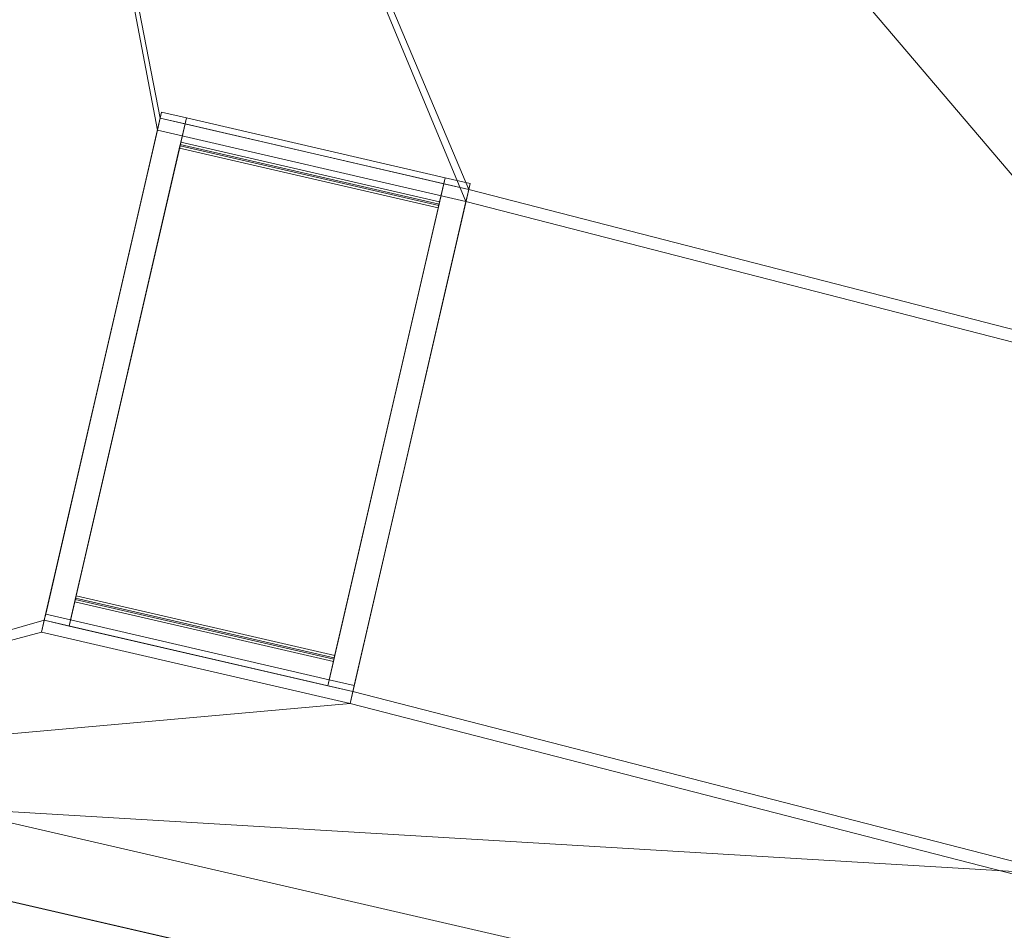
# Model space of a CAD drawing. Header units: millimetres. Extents: x -430348 to -225823, y -86243 to 5084.
# Tile 741 of 1056: x -343239 to -341310, y -58357 to -56574. Entities that reach past the tile are written whole.
import ezdxf

# ---------------------------------------------------------------- set-up
doc = ezdxf.new("R2010")
doc.units = ezdxf.units.MM
for name, color, linetype, lineweight in [('A-GLAZ-CURT', 52, 'Continuous', 9), ('A-GLAZ-CWMG', 51, 'Continuous', 9), ('A-ROOF', 132, 'Continuous', 9), ('A-WALL', 113, 'Continuous', 9)]:
    doc.layers.add(name, color=color, linetype=linetype, lineweight=lineweight)

# ---------------------------------------------------------------- blocks, each defined once
blk = doc.blocks.new('System Panel - Glazed-555603-_3D_ Copy 1')
at = {"layer": 'A-GLAZ-CURT', "transparency": 33554471}
mesh = blk.add_polyface(dxfattribs=at)
corners = [(-1289.3, 5), (-1289.3, 5, 940), (-769.3, 5, 940), (-769.3, 5), (769.3, 5, 36.8), (769.3, 5, 976.8), (1289.3, 5, 976.8), (1289.3, 5, 36.8)]
mesh.append_faces([[corners[k] for k in face] for face in [(2, 3, 0, 1), (6, 7, 4, 5)]])
mesh = blk.add_polyface(dxfattribs=at)
corners = [(-769.3, -5), (-1289.3, -5), (-1289.3, 5), (-769.3, 5)]
mesh.append_faces([[corners[k] for k in face] for face in [(0, 1, 2, 3)]])
mesh = blk.add_polyface(dxfattribs=at)
corners = [(-1289.3, -5, 940), (-769.3, -5, 940), (-769.3, 5, 940), (-1289.3, 5, 940)]
mesh.append_faces([[corners[k] for k in face] for face in [(3, 0, 1, 2)]])
mesh = blk.add_polyface(dxfattribs=at)
corners = [(-1289.3, -5), (-1289.3, -5, 940), (-1289.3, 5, 940), (-1289.3, 5)]
mesh.append_faces([[corners[k] for k in face] for face in [(0, 1, 2, 3)]])
mesh = blk.add_polyface(dxfattribs=at)
corners = [(-769.3, -5, 940), (-769.3, -5), (-769.3, 5), (-769.3, 5, 940)]
mesh.append_faces([[corners[k] for k in face] for face in [(3, 0, 1, 2)]])
mesh = blk.add_polyface(dxfattribs=at)
corners = [(-1289.3, -5), (-769.3, -5), (-769.3, -5, 940), (-1289.3, -5, 940), (769.3, -5, 36.8), (1289.3, -5, 36.8), (1289.3, -5, 976.8), (769.3, -5, 976.8)]
mesh.append_faces([[corners[k] for k in face] for face in [(2, 3, 0, 1), (6, 7, 4, 5)]])
blk = doc.blocks.new('Rectangular Mullion - 50mm x 50mm-504934-_3D_ Copy 1')
at = {"layer": 'A-GLAZ-CWMG'}
mesh = blk.add_polyface(dxfattribs=at)
corners = [(0, 25), (-50, 25), (-50, -25), (0, -25)]
mesh.append_faces([[corners[k] for k in face] for face in [(2, 3, 0, 1)]])
mesh = blk.add_polyface(dxfattribs=at)
corners = [(0, 25, -520), (0, -25, -520), (-50, -25, -520), (-50, 25, -520)]
mesh.append_faces([[corners[k] for k in face] for face in [(0, 1, 2, 3)]])
mesh = blk.add_polyface(dxfattribs=at)
corners = [(-50, 25), (0, 25), (0, 25, -520), (-50, 25, -520)]
mesh.append_faces([[corners[k] for k in face] for face in [(3, 0, 1, 2)]])
mesh = blk.add_polyface(dxfattribs=at)
corners = [(-50, -25), (-50, 25), (-50, 25, -520), (-50, -25, -520)]
mesh.append_faces([[corners[k] for k in face] for face in [(0, 1, 2, 3)]])
mesh = blk.add_polyface(dxfattribs=at)
corners = [(0, 25), (0, -25), (0, -25, -520), (0, 25, -520)]
mesh.append_faces([[corners[k] for k in face] for face in [(0, 1, 2, 3)]])
mesh = blk.add_polyface(dxfattribs=at)
corners = [(0, -25), (-50, -25), (-50, -25, -520), (0, -25, -520)]
mesh.append_faces([[corners[k] for k in face] for face in [(0, 1, 2, 3)]])
blk = doc.blocks.new('Rectangular Mullion - 50mm x 50mm-543898-_3D_ Copy 1')
at = {"layer": 'A-GLAZ-CWMG'}
mesh = blk.add_polyface(dxfattribs=at)
corners = [(0, 25), (-50, 25), (-50, -25), (0, -25)]
mesh.append_faces([[corners[k] for k in face] for face in [(2, 3, 0, 1)]])
mesh = blk.add_polyface(dxfattribs=at)
corners = [(0, 25, -1040), (0, -25, -1040), (-50, -25, -1040), (-50, 25, -1040)]
mesh.append_faces([[corners[k] for k in face] for face in [(0, 1, 2, 3)]])
mesh = blk.add_polyface(dxfattribs=at)
corners = [(-50, 25), (0, 25), (0, 25, -1040), (-50, 25, -1040)]
mesh.append_faces([[corners[k] for k in face] for face in [(3, 0, 1, 2)]])
mesh = blk.add_polyface(dxfattribs=at)
corners = [(-50, -25), (-50, 25), (-50, 25, -1040), (-50, -25, -1040)]
mesh.append_faces([[corners[k] for k in face] for face in [(3, 0, 1, 2)]])
mesh = blk.add_polyface(dxfattribs=at)
corners = [(0, 25), (0, -25), (0, -25, -1040), (0, 25, -1040)]
mesh.append_faces([[corners[k] for k in face] for face in [(3, 0, 1, 2)]])
mesh = blk.add_polyface(dxfattribs=at)
corners = [(0, -25), (-50, -25), (-50, -25, -1040), (0, -25, -1040)]
mesh.append_faces([[corners[k] for k in face] for face in [(3, 0, 1, 2)]])
blk = doc.blocks.new('Rectangular Mullion - 50mm x 50mm-504932-_3D_ Copy 1')
at = {"layer": 'A-GLAZ-CWMG'}
mesh = blk.add_polyface(dxfattribs=at)
corners = [(0, 25), (-50, 25), (-50, -25), (0, -25)]
mesh.append_faces([[corners[k] for k in face] for face in [(2, 3, 0, 1)]])
mesh = blk.add_polyface(dxfattribs=at)
corners = [(0, 25, -520), (0, -25, -520), (-50, -25, -520), (-50, 25, -520)]
mesh.append_faces([[corners[k] for k in face] for face in [(0, 1, 2, 3)]])
mesh = blk.add_polyface(dxfattribs=at)
corners = [(-50, 25), (0, 25), (0, 25, -520), (-50, 25, -520)]
mesh.append_faces([[corners[k] for k in face] for face in [(3, 0, 1, 2)]])
mesh = blk.add_polyface(dxfattribs=at)
corners = [(-50, -25), (-50, 25), (-50, 25, -520), (-50, -25, -520)]
mesh.append_faces([[corners[k] for k in face] for face in [(3, 0, 1, 2)]])
mesh = blk.add_polyface(dxfattribs=at)
corners = [(0, 25), (0, -25), (0, -25, -520), (0, 25, -520)]
mesh.append_faces([[corners[k] for k in face] for face in [(3, 0, 1, 2)]])
mesh = blk.add_polyface(dxfattribs=at)
corners = [(0, -25), (-50, -25), (-50, -25, -520), (0, -25, -520)]
mesh.append_faces([[corners[k] for k in face] for face in [(3, 0, 1, 2)]])
blk = doc.blocks.new('Rectangular Mullion - 50mm x 50mm-543897-_3D_ Copy 1')
at = {"layer": 'A-GLAZ-CWMG'}
mesh = blk.add_polyface(dxfattribs=at)
corners = [(0, 25), (-50, 25), (-50, -25), (0, -25)]
mesh.append_faces([[corners[k] for k in face] for face in [(2, 3, 0, 1)]])
mesh = blk.add_polyface(dxfattribs=at)
corners = [(0, 25, -1040), (0, -25, -1040), (-50, -25, -1040), (-50, 25, -1040)]
mesh.append_faces([[corners[k] for k in face] for face in [(3, 0, 1, 2)]])
mesh = blk.add_polyface(dxfattribs=at)
corners = [(-50, 25), (0, 25), (0, 25, -1040), (-50, 25, -1040)]
mesh.append_faces([[corners[k] for k in face] for face in [(3, 0, 1, 2)]])
mesh = blk.add_polyface(dxfattribs=at)
corners = [(-50, -25), (-50, 25), (-50, 25, -1040), (-50, -25, -1040)]
mesh.append_faces([[corners[k] for k in face] for face in [(3, 0, 1, 2)]])
mesh = blk.add_polyface(dxfattribs=at)
corners = [(0, 25), (0, -25), (0, -25, -1040), (0, 25, -1040)]
mesh.append_faces([[corners[k] for k in face] for face in [(3, 0, 1, 2)]])
mesh = blk.add_polyface(dxfattribs=at)
corners = [(0, -25), (-50, -25), (-50, -25, -1040), (0, -25, -1040)]
mesh.append_faces([[corners[k] for k in face] for face in [(3, 0, 1, 2)]])

msp = doc.modelspace()

# ---------------------------------------------------------------- block references
at = {"layer": 'A-GLAZ-CURT', "transparency": 33554471, "extrusion": (-0.218269, -0.945427, 0.241922)}
msp.add_blockref('System Panel - Glazed-555603-_3D_ Copy 1', (-320064.3, 28850.1, 143753.9), dxfattribs=at)
at = {"layer": 'A-GLAZ-CWMG', "extrusion": (0.218269, 0.945427, -0.241922)}
msp.add_blockref('Rectangular Mullion - 50mm x 50mm-543898-_3D_ Copy 1', (321403.5, 28850.1, -143703.9), dxfattribs=at)
at = {"layer": 'A-GLAZ-CWMG', "extrusion": (0.97437, -0.224951, 0), "rotation": 346}
msp.add_blockref('Rectangular Mullion - 50mm x 50mm-504934-_3D_ Copy 1', (-132455.8, 62758.2, -320833.5), dxfattribs=at)
at = {"layer": 'A-GLAZ-CWMG', "extrusion": (-0.218269, -0.945427, 0.241922)}
msp.add_blockref('Rectangular Mullion - 50mm x 50mm-543897-_3D_ Copy 1', (-320783.5, 28850.1, 144743.9), dxfattribs=at)
at = {"layer": 'A-GLAZ-CWMG', "extrusion": (-0.97437, 0.224951, 0), "rotation": 13.99999999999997}
msp.add_blockref('Rectangular Mullion - 50mm x 50mm-504932-_3D_ Copy 1', (133464.9, 63009.8, 321353.5), dxfattribs=at)

# ---------------------------------------------------------------- meshes
at = {"layer": 'A-ROOF'}
mesh = msp.add_polyface(dxfattribs=at)
corners = [(-337781.6, -57960.2, 62630.2), (-338274.1, -58047.1, 62678.9), (-338581.8, -59379.9, 63020), (-344281.8, -58064, 63020), (-343429.3, -54371.1, 62075), (-337280.7, -55790.6, 62075), (-342364.7, -56929.8, 62636.9), (-342968.8, -56790.3, 62636.9), (-343195.8, -57773.6, 62888.5), (-342591.7, -57913, 62888.5), (-340367, -57427.7, 62645.9), (-340971.1, -57288.2, 62645.9), (-341198.1, -58271.5, 62897.5), (-340594, -58410.9, 62897.5)]
mesh.append_faces([[corners[k] for k in face] for face in [(9, 3, 8), (1, 10, 5, 0)]], dxfattribs={"vtx0": -1, "vtx1": -1})
mesh.append_faces([[corners[k] for k in face] for face in [(11, 6, 4, 5)]], dxfattribs={"vtx0": -1, "vtx1": -1, "vtx3": -1})
mesh.append_faces([[corners[k] for k in face] for face in [(5, 10, 11)]], dxfattribs={"vtx0": -1, "vtx2": -1})
mesh.append_faces([[corners[k] for k in face] for face in [(12, 2, 3, 9)]], dxfattribs={"vtx0": -1, "vtx2": -1, "vtx3": -1})
mesh.append_faces([[corners[k] for k in face] for face in [(6, 7, 4), (12, 13, 2)]], dxfattribs={"vtx1": -1, "vtx2": -1})
mesh.append_faces([[corners[k] for k in face] for face in [(7, 8, 3, 4), (9, 6, 11, 12), (1, 2, 13, 10)]], dxfattribs={"vtx1": -1, "vtx3": -1})
mesh = msp.add_polyface(dxfattribs=at)
corners = [(-344281.8, -58064, 63123.1), (-338581.8, -59379.9, 63123.1), (-338274.1, -58047.1, 62782), (-337781.6, -57960.2, 62733.3), (-337280.7, -55790.6, 62178.1), (-343429.3, -54371.1, 62178.1), (-342963.4, -56766.8, 62734), (-342359.3, -56906.2, 62734), (-342586.3, -57889.5, 62985.6), (-343190.4, -57750, 62985.6), (-340965.7, -57264.7, 62742.9), (-340361.6, -57404.1, 62742.9), (-340588.6, -58387.4, 62994.5), (-341192.7, -58247.9, 62994.5)]
mesh.append_faces([[corners[k] for k in face] for face in [(4, 11, 2, 3)]], dxfattribs={"vtx0": -1, "vtx1": -1})
mesh.append_faces([[corners[k] for k in face] for face in [(10, 5, 7)]], dxfattribs={"vtx0": -1, "vtx1": -1, "vtx2": -1})
mesh.append_faces([[corners[k] for k in face] for face in [(13, 0, 1, 12), (0, 9, 6, 5), (5, 6, 7), (10, 7, 8, 13), (12, 1, 2, 11)]], dxfattribs={"vtx0": -1, "vtx2": -1})
mesh.append_faces([[corners[k] for k in face] for face in [(8, 9, 0, 13)]], dxfattribs={"vtx1": -1, "vtx2": -1, "vtx3": -1})
mesh.append_faces([[corners[k] for k in face] for face in [(10, 11, 4, 5)]], dxfattribs={"vtx1": -1, "vtx3": -1})
mesh = msp.add_polyface(dxfattribs=at)
corners = [(-332194.6, -60700.6, 64510), (-332936.9, -63916, 66863.9), (-347357.6, -60586.7, 66863.9), (-349830.6, -56629, 64510)]
mesh.append_faces([[corners[k] for k in face] for face in [(0, 1, 2, 3)]])
mesh = msp.add_polyface(dxfattribs=at)
corners = [(-332194.6, -60700.6, 64632.8), (-349830.6, -56629, 64632.8), (-347357.6, -60586.7, 66986.7), (-332936.9, -63916, 66986.7)]
mesh.append_faces([[corners[k] for k in face] for face in [(2, 3, 0, 1)]])
mesh = msp.add_polyface(dxfattribs=at)
corners = [(-349830.6, -56629, 64510), (-349830.6, -56629, 64632.8), (-332194.6, -60700.6, 64632.8), (-332194.6, -60700.6, 64510)]
mesh.append_faces([[corners[k] for k in face] for face in [(2, 3, 0, 1)]])
mesh = msp.add_polyface(dxfattribs=at)
corners = [(-342968.8, -56790.3, 62636.9), (-342963.4, -56766.8, 62734), (-343190.4, -57750, 62985.6), (-343195.8, -57773.6, 62888.5)]
mesh.append_faces([[corners[k] for k in face] for face in [(0, 1, 2, 3)]])
mesh = msp.add_polyface(dxfattribs=at)
corners = [(-342364.7, -56929.8, 62636.9), (-342359.3, -56906.2, 62734), (-342963.4, -56766.8, 62734), (-342968.8, -56790.3, 62636.9)]
mesh.append_faces([[corners[k] for k in face] for face in [(0, 1, 2, 3)]])
mesh = msp.add_polyface(dxfattribs=at)
corners = [(-342359.3, -56906.2, 62734), (-342364.7, -56929.8, 62636.9), (-342591.7, -57913, 62888.5), (-342586.3, -57889.5, 62985.6)]
mesh.append_faces([[corners[k] for k in face] for face in [(2, 3, 0, 1)]])
mesh = msp.add_polyface(dxfattribs=at)
corners = [(-343195.8, -57773.6, 62888.5), (-343190.4, -57750, 62985.6), (-342586.3, -57889.5, 62985.6), (-342591.7, -57913, 62888.5)]
mesh.append_faces([[corners[k] for k in face] for face in [(0, 1, 2, 3)]])
mesh = msp.add_polyface(dxfattribs=at)
corners = [(-338581.8, -59379.9, 63123.1), (-344281.8, -58064, 63123.1), (-344281.8, -58064, 63020), (-338581.8, -59379.9, 63020)]
mesh.append_faces([[corners[k] for k in face] for face in [(0, 1, 2, 3)]])
at = {"layer": 'A-WALL'}
mesh = msp.add_polyface(dxfattribs=at)
corners = [(-318492.7, -64325.7, 59055.2), (-325272.3, -62760.5, 59055.2), (-325564.6, -62693, 59055.2), (-326621.8, -62449, 59055.2), (-326914.1, -62381.5, 59055.2), (-337272.8, -59990, 59055.2), (-337565.1, -59922.5, 59055.2), (-338713.7, -59657.3, 59055.2), (-339006, -59589.9, 59055.2), (-349473.9, -57173.2, 59055.2), (-349766.2, -57105.7, 59055.2), (-349698.7, -56813.4, 59055.2), (-344281.8, -58064, 59055.2), (-344087, -58108.9, 59055.2), (-338776.6, -59334.9, 59055.2), (-338581.8, -59379.9, 59055.2), (-337490.2, -59631.9, 59055.2), (-337295.3, -59676.9, 59055.2), (-332676.8, -60743.2, 59055.2), (-332482, -60788.2, 59055.2), (-332086.3, -60879.5, 59055.2), (-331794, -60947, 59055.2), (-327096, -62031.6, 59055.2), (-326803.7, -62099.1, 59055.2), (-325472.9, -62406.3, 59055.2), (-325179.5, -62474.1, 59055.2), (-321464.2, -63331.8, 59055.2), (-321171.8, -63399.3, 59055.2), (-318425.2, -64033.4, 59055.2)]
mesh.append_faces([[corners[k] for k in face] for face in [(0, 27, 28)]], dxfattribs={"vtx0": -1})
mesh.append_faces([[corners[k] for k in face] for face in [(24, 3, 23)]], dxfattribs={"vtx0": -1, "vtx1": -1})
mesh.append_faces([[corners[k] for k in face] for face in [(5, 18, 19), (20, 4, 5, 19), (23, 3, 4, 22), (6, 16, 17), (9, 12, 13)]], dxfattribs={"vtx0": -1, "vtx2": -1})
mesh.append_faces([[corners[k] for k in face] for face in [(24, 1, 2, 3), (4, 20, 21, 22), (1, 24, 25, 26)]], dxfattribs={"vtx0": -1, "vtx3": -1})
mesh.append_faces([[corners[k] for k in face] for face in [(7, 8, 14, 15), (8, 9, 13, 14), (5, 6, 17, 18), (6, 7, 15, 16), (0, 1, 26, 27)]], dxfattribs={"vtx1": -1, "vtx3": -1})
mesh.append_faces([[corners[k] for k in face] for face in [(9, 10, 11, 12)]], dxfattribs={"vtx3": -1})
mesh = msp.add_polyface(dxfattribs=at)
corners = [(-349698.7, -56813.4, 64617), (-349703.2, -56832.8, 64631.3), (-349493.4, -57168.7, 64831), (-349473.9, -57173.2, 64831), (-332227.7, -61154.8, 64831), (-332160.2, -60862.5, 64617)]
mesh.append_faces([[corners[k] for k in face] for face in [(1, 2, 3, 0)]], dxfattribs={"vtx2": -1})
mesh.append_faces([[corners[k] for k in face] for face in [(3, 4, 5, 0)]], dxfattribs={"vtx3": -1})
mesh = msp.add_polyface(dxfattribs=at)
corners = [(-318425.2, -64033.4, 59055.2), (-321171.8, -63399.3, 59055.2), (-321464.2, -63331.8, 59055.2), (-325179.5, -62474.1, 59055.2), (-325472.9, -62406.3, 59055.2), (-326803.7, -62099.1, 59055.2), (-327096, -62031.6, 59055.2), (-331794, -60947, 59055.2), (-332086.3, -60879.5, 59055.2), (-332482, -60788.2, 59055.2), (-332676.8, -60743.2, 59055.2), (-337295.3, -59676.9, 59055.2), (-337490.2, -59631.9, 59055.2), (-338581.8, -59379.9, 59055.2), (-338776.6, -59334.9, 59055.2), (-344087, -58108.9, 59055.2), (-344281.8, -58064, 59055.2), (-349698.7, -56813.4, 59055.2), (-349698.7, -56813.4, 64617), (-332160.2, -60862.5, 64617), (-332160.2, -60862.5, 64817), (-318480, -64020.8, 64817), (-318425.2, -64033.4, 64857.1), (-318648.2, -63981.9, 63579.7), (-318648.2, -63981.9, 64579.7), (-319505.7, -63784, 64579.7), (-319505.7, -63784, 63579.7), (-321298.5, -63370.1, 63450), (-321298.5, -63370.1, 64710), (-322701.6, -63046.1, 64710), (-322701.6, -63046.1, 63450), (-324230.5, -62693.2, 63450), (-324230.5, -62693.2, 64710), (-325107.4, -62490.7, 64710), (-325107.4, -62490.7, 63450), (-325637.4, -62368.4, 63450), (-325637.4, -62368.4, 64710), (-326296.2, -62216.3, 64710), (-326296.2, -62216.3, 63450), (-326958.7, -62063.3, 63450), (-326958.7, -62063.3, 64710), (-327835.7, -61860.8, 64710), (-327835.7, -61860.8, 63450), (-329394.6, -61500.9, 63450), (-329394.6, -61500.9, 64710), (-330758.8, -61186, 64710), (-330758.8, -61186, 63450), (-333339, -60590.3, 63250), (-333339, -60590.3, 64510), (-334625.2, -60293.4, 64510), (-334625.2, -60293.4, 63250), (-336301.1, -59906.4, 63250), (-336301.1, -59906.4, 64510), (-337119.6, -59717.5, 64510), (-337119.6, -59717.5, 63250), (-337801.6, -59560, 63250), (-337801.6, -59560, 64510), (-338366.8, -59429.5, 64510), (-338366.8, -59429.5, 63250), (-339019.6, -59278.8, 63250), (-339019.6, -59278.8, 64510), (-339877.1, -59080.9, 64510), (-339877.1, -59080.9, 63250), (-341523.7, -58700.7, 63250), (-341523.7, -58700.7, 64510), (-342809.9, -58403.8, 64510), (-342809.9, -58403.8, 63250), (-345421.2, -57800.9, 63250), (-345421.2, -57800.9, 64510), (-346707.4, -57504, 64510), (-346707.4, -57504, 63250), (-348480.7, -57094.6, 63250), (-348480.7, -57094.6, 64510), (-349201.8, -56928.1, 64510), (-349201.8, -56928.1, 63250), (-344697, -57968.1, 61019.9), (-344697, -57968.1, 62019.9), (-345281.6, -57833.1, 62019.9), (-345281.6, -57833.1, 61019.9), (-346846.2, -57471.9, 60762.9), (-346846.2, -57471.9, 62022.9), (-347567.2, -57305.5, 62022.9), (-347567.2, -57305.5, 60762.9), (-348480.7, -57094.6, 59750), (-348480.7, -57094.6, 61750), (-349201.8, -56928.1, 61750), (-349201.8, -56928.1, 59750), (-332086.3, -60879.5, 60653.9), (-332086.3, -60879.5, 61913.9), (-333372.5, -60582.6, 61913.9), (-333372.5, -60582.6, 60653.9), (-318648.2, -63981.9, 60928.8), (-318648.2, -63981.9, 61928.8), (-319505.7, -63784, 61928.8), (-319505.7, -63784, 60928.8), (-320597, -63532, 60928.8), (-320597, -63532, 61928.8), (-321171.8, -63399.3, 61928.8), (-321171.8, -63399.3, 60928.8), (-325637.4, -62368.4, 62306.2), (-326554.4, -62156.7, 62306.2), (-326554.4, -62156.7, 59686.2), (-325637.4, -62368.4, 59686.2)]
mesh.append_faces([[corners[k] for k in face] for face in [(95, 1, 98), (23, 92, 26), (31, 99, 34), (38, 40, 37), (34, 36, 33), (39, 100, 42), (60, 57, 59), (72, 69, 71)]], dxfattribs={"vtx0": -1, "vtx1": -1})
mesh.append_faces([[corners[k] for k in face] for face in [(94, 1, 95, 93), (46, 47, 19, 45), (29, 32, 21, 28), (23, 22, 92), (11, 51, 90), (58, 14, 59, 57), (53, 56, 19, 52)]], dxfattribs={"vtx0": -1, "vtx1": -1, "vtx2": -1})
mesh.append_faces([[corners[k] for k in face] for face in [(43, 100, 6, 87), (98, 99, 31, 30)]], dxfattribs={"vtx0": -1, "vtx1": -1, "vtx2": -1, "vtx3": -1})
mesh.append_faces([[corners[k] for k in face] for face in [(98, 3, 102, 99), (88, 47, 46, 43), (42, 100, 43, 44), (20, 33, 36, 37), (34, 99, 35, 36), (38, 100, 39, 40), (20, 37, 40, 41), (66, 15, 75, 76), (71, 81, 84, 85), (18, 65, 68, 69), (18, 69, 72, 73)]], dxfattribs={"vtx0": -1, "vtx1": -1, "vtx3": -1})
mesh.append_faces([[corners[k] for k in face] for face in [(0, 91, 92, 22), (93, 95, 96), (101, 5, 6, 100), (102, 3, 4), (30, 31, 32, 29), (24, 21, 22, 23), (33, 20, 21, 32), (44, 41, 42), (45, 19, 20), (47, 88, 89, 50), (75, 15, 16, 78), (17, 86, 83, 16), (82, 83, 84, 81), (19, 60, 61), (85, 74, 71)]], dxfattribs={"vtx0": -1, "vtx2": -1})
mesh.append_faces([[corners[k] for k in face] for face in [(26, 92, 93, 96), (21, 24, 25, 28), (19, 48, 49, 52), (50, 89, 90, 51), (83, 82, 79, 16), (67, 76, 77, 80), (19, 56, 57, 60), (64, 18, 19, 61), (67, 65, 66, 76), (71, 69, 70, 81), (18, 73, 74, 85)]], dxfattribs={"vtx0": -1, "vtx2": -1, "vtx3": -1})
mesh.append_faces([[corners[k] for k in face] for face in [(98, 1, 2, 3), (87, 6, 7, 8), (87, 8, 9, 10)]], dxfattribs={"vtx0": -1, "vtx3": -1})
mesh.append_faces([[corners[k] for k in face] for face in [(87, 88, 43), (47, 48, 19), (77, 78, 80), (62, 59, 14), (66, 63, 15), (67, 68, 65), (64, 65, 18)]], dxfattribs={"vtx1": -1, "vtx2": -1})
mesh.append_faces([[corners[k] for k in face] for face in [(96, 97, 27, 26), (44, 45, 20, 41), (12, 13, 55, 54), (14, 15, 63, 62), (79, 80, 78, 16)]], dxfattribs={"vtx1": -1, "vtx2": -1, "vtx3": -1})
mesh.append_faces([[corners[k] for k in face] for face in [(94, 91, 0, 1), (97, 98, 30, 27), (101, 102, 4, 5), (99, 100, 38, 35), (25, 26, 27, 28), (54, 51, 11, 12), (13, 14, 58, 55), (90, 87, 10, 11), (49, 50, 51, 52), (85, 86, 17, 18), (80, 81, 70, 67), (53, 54, 55, 56), (61, 62, 63, 64)]], dxfattribs={"vtx1": -1, "vtx3": -1})
mesh = msp.add_polyface(dxfattribs=at)
corners = [(-349766.2, -57105.7, 59055.2), (-349473.9, -57173.2, 59055.2), (-339006, -59589.9, 59055.2), (-338713.7, -59657.3, 59055.2), (-337565.1, -59922.5, 59055.2), (-337272.8, -59990, 59055.2), (-326914.1, -62381.5, 59055.2), (-326621.8, -62449, 59055.2), (-325564.6, -62693, 59055.2), (-325272.3, -62760.5, 59055.2), (-318492.7, -64325.7, 59055.2), (-318492.7, -64325.7, 65031), (-332227.7, -61154.8, 65031), (-332227.7, -61154.8, 64831), (-349473.9, -57173.2, 64831), (-349493.4, -57168.7, 64831), (-349766.2, -57105.7, 64631.3), (-318715.7, -64274.2, 64579.7), (-318715.7, -64274.2, 63579.7), (-319573.2, -64076.3, 63579.7), (-319573.2, -64076.3, 64579.7), (-321366, -63662.4, 64710), (-321366, -63662.4, 63450), (-322769.1, -63338.4, 63450), (-322769.1, -63338.4, 64710), (-324298, -62985.5, 64710), (-324298, -62985.5, 63450), (-325174.9, -62783, 63450), (-325174.9, -62783, 64710), (-325704.9, -62660.7, 64710), (-325704.9, -62660.7, 63450), (-326363.6, -62508.6, 63450), (-326363.6, -62508.6, 64710), (-327026.2, -62355.6, 64710), (-327026.2, -62355.6, 63450), (-327903.1, -62153.2, 63450), (-327903.1, -62153.2, 64710), (-329462.1, -61793.2, 64710), (-329462.1, -61793.2, 63450), (-330826.3, -61478.3, 63450), (-330826.3, -61478.3, 64710), (-333406.5, -60882.6, 64510), (-333406.5, -60882.6, 63250), (-334692.7, -60585.7, 63250), (-334692.7, -60585.7, 64510), (-336368.6, -60198.8, 64510), (-336368.6, -60198.8, 63250), (-337187.1, -60009.8, 63250), (-337187.1, -60009.8, 64510), (-337869.1, -59852.3, 64510), (-337869.1, -59852.3, 63250), (-338434.3, -59721.9, 63250), (-338434.3, -59721.9, 64510), (-339087.1, -59571.1, 64510), (-339087.1, -59571.1, 63250), (-339944.5, -59373.2, 63250), (-339944.5, -59373.2, 64510), (-341591.2, -58993, 64510), (-341591.2, -58993, 63250), (-342877.4, -58696.1, 63250), (-342877.4, -58696.1, 64510), (-345488.7, -58093.2, 64510), (-345488.7, -58093.2, 63250), (-346774.9, -57796.3, 63250), (-346774.9, -57796.3, 64510), (-348548.2, -57386.9, 64510), (-348548.2, -57386.9, 63250), (-349269.3, -57220.4, 63250), (-349269.3, -57220.4, 64510), (-344764.5, -58260.4, 62019.9), (-344764.5, -58260.4, 61019.9), (-345349.1, -58125.4, 61019.9), (-345349.1, -58125.4, 62019.9), (-346913.6, -57764.2, 62022.9), (-346913.6, -57764.2, 60762.9), (-347634.7, -57597.8, 60762.9), (-347634.7, -57597.8, 62022.9), (-348548.2, -57386.9, 61750), (-348548.2, -57386.9, 59750), (-349269.3, -57220.4, 59750), (-349269.3, -57220.4, 61750), (-332153.8, -61171.8, 61913.9), (-332153.8, -61171.8, 60653.9), (-333439.9, -60874.9, 60653.9), (-333439.9, -60874.9, 61913.9), (-318715.7, -64274.2, 61928.8), (-318715.7, -64274.2, 60928.8), (-319573.2, -64076.3, 60928.8), (-319573.2, -64076.3, 61928.8), (-320664.4, -63824.3, 61928.8), (-320664.4, -63824.3, 60928.8), (-321239.3, -63691.6, 60928.8), (-321239.3, -63691.6, 61928.8), (-326621.8, -62449, 62306.2), (-325704.9, -62660.7, 62306.2), (-325704.9, -62660.7, 59686.2), (-326621.8, -62449, 59686.2)]
mesh.append_faces([[corners[k] for k in face] for face in [(67, 80, 66), (55, 2, 54), (93, 38, 96), (96, 7, 95), (91, 10, 90), (42, 13, 41), (19, 85, 18), (21, 11, 24)]], dxfattribs={"vtx0": -1, "vtx1": -1})
mesh.append_faces([[corners[k] for k in face] for face in [(71, 74, 78, 70), (61, 60, 14, 64), (65, 64, 14, 68), (12, 29, 28, 11), (25, 24, 11, 28)]], dxfattribs={"vtx0": -1, "vtx1": -1, "vtx2": -1})
mesh.append_faces([[corners[k] for k in face] for face in [(46, 5, 83, 43), (58, 70, 2, 55)]], dxfattribs={"vtx0": -1, "vtx1": -1, "vtx2": -1, "vtx3": -1})
mesh.append_faces([[corners[k] for k in face] for face in [(66, 76, 63, 64), (57, 56, 13, 14), (13, 45, 44, 41), (13, 42, 39, 40), (91, 95, 9, 10), (91, 26, 94, 95), (19, 89, 88, 85), (12, 37, 36, 33)]], dxfattribs={"vtx0": -1, "vtx1": -1, "vtx3": -1})
mesh.append_faces([[corners[k] for k in face] for face in [(79, 0, 1, 78), (0, 79, 80, 16), (78, 74, 75), (63, 76, 73, 62), (59, 69, 70, 58), (5, 46, 47), (46, 43, 44, 45), (50, 47, 48, 49), (60, 61, 62, 59), (58, 55, 56, 57), (54, 51, 52, 53), (90, 87, 88, 89), (23, 91, 92, 22), (94, 30, 31), (22, 19, 20, 21)]], dxfattribs={"vtx0": -1, "vtx2": -1})
mesh.append_faces([[corners[k] for k in face] for face in [(66, 80, 77, 76), (73, 71, 72, 62), (78, 1, 2, 70), (54, 2, 3, 51), (62, 72, 69, 59), (38, 81, 82, 6), (81, 38, 39, 42), (93, 34, 35, 38), (10, 86, 87, 90), (22, 92, 89, 19), (27, 29, 30, 94), (23, 25, 26, 91), (11, 17, 18, 85)]], dxfattribs={"vtx0": -1, "vtx2": -1, "vtx3": -1})
mesh.append_faces([[corners[k] for k in face] for face in [(68, 14, 15, 16)]], dxfattribs={"vtx0": -1, "vtx3": -1})
mesh.append_faces([[corners[k] for k in face] for face in [(73, 74, 71), (83, 84, 43), (65, 66, 64), (60, 57, 14), (56, 53, 13), (8, 9, 95, 7), (26, 27, 94), (23, 24, 25), (27, 28, 29)]], dxfattribs={"vtx1": -1, "vtx2": -1})
mesh.append_faces([[corners[k] for k in face] for face in [(4, 5, 47, 50), (67, 68, 16, 80), (48, 45, 13, 49), (52, 49, 13, 53), (6, 7, 96, 38), (93, 94, 31, 34), (32, 29, 12, 33), (20, 17, 11, 21)]], dxfattribs={"vtx1": -1, "vtx2": -1, "vtx3": -1})
mesh.append_faces([[corners[k] for k in face] for face in [(77, 78, 75, 76), (3, 4, 50, 51), (42, 43, 84, 81), (82, 83, 5, 6), (37, 38, 35, 36), (85, 86, 10, 11), (40, 37, 12, 13), (33, 34, 31, 32)]], dxfattribs={"vtx1": -1, "vtx3": -1})

doc.saveas('drawing.dxf')
